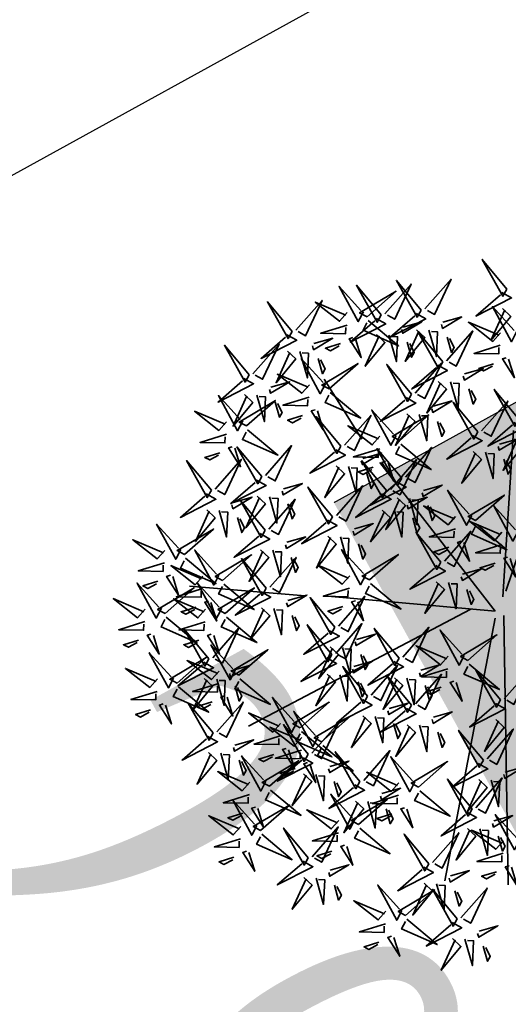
# Model space of a CAD drawing. Extents: x 883 to 364438, y -13 to 4201180.
# Tile 357 of 607: x 364192.393 to 364193.277, y 4200871.079 to 4200872.861. Entities that reach past the tile are written whole.
import ezdxf

# ---------------------------------------------------------------- set-up
doc = ezdxf.new("R2010")
doc.units = 0
doc.header["$LTSCALE"] = 0.5
doc.header["$MEASUREMENT"] = 0
doc.header["$PDMODE"] = 32
doc.header["$PDSIZE"] = 0.3
doc.linetypes.add('G_BUILDING_LINE', pattern=[3, 2, -1])
doc.layers.add('.', color=7, linetype='Continuous', lineweight=15)
doc.layers.add('L-tree', color=102, linetype='Continuous', lineweight=35)
doc.layers.add('00', color=7, linetype='Continuous')
doc.styles.add('TimesNewRomanCyr', font='times.ttf', dxfattribs={"width": 0.5, "height": 1})
doc.linetypes.add('ограждение2', pattern='A,0.25,-0.1,[132,ltypeshp.shx,S=0.1,R=0,X=-0.1,Y=0],-0.1,1', length=1.45)
doc.dimstyles.new('GENPLAN1', dxfattribs={"dimscale": 0.5, "dimtxt": 1, "dimasz": 1.2, "dimexe": 1.3, "dimexo": 1.5, "dimgap": 0.5, "dimtad": 1, "dimdec": 1, "dimzin": 0, "dimdsep": 46, "dimtxsty": 'TimesNewRomanCyr', "dimblk1": 'OBLIQUE', "dimblk2": 'OBLIQUE', "dimsah": 1, "dimcen": 1, "dimadec": 0, "dimazin": 0, "dimtfac": 0.75, "dimtdec": 1, "dimtix": 1, "dimtmove": 0, "dimatfit": 3, "dimfxl": 1, "dimtvp": 1.2, "dimtfill": 1, "dimlwd": 0, "dimlwe": 0, "dimarcsym": 0})

# ---------------------------------------------------------------- blocks, each defined once
blk = doc.blocks.new('_Oblique')
at = {"color": 0, "linetype": 'ByBlock', "lineweight": -2}
blk.add_line((-0.5, -0.5), (0.5, 0.5), dxfattribs=at)
blk = doc.blocks.new('*D490')
at = {"color": 0, "linetype": 'G_BUILDING_LINE', "lineweight": 0, "transparency": 16777216}
for p, q in [((364222.2217, 4200889.8833), (364220.5051, 4200892.9978)), ((364166.1904, 4200862.3195), (364220.8188, 4200892.4286)), ((364167.5932, 4200859.7742), (364165.8766, 4200862.8887))]:
    blk.add_line(p, q, dxfattribs=at)
at = {"layer": 'Defpoints', "color": 0, "linetype": 'Continuous', "lineweight": 30, "transparency": 16777216}
for p in [(364220.8188, 4200892.4286), (364222.5837, 4200889.2264), (364167.9552, 4200859.1173)]:
    blk.add_point(p, dxfattribs=at)
at = {"color": 0, "linetype": 'Continuous', "lineweight": 0, "transparency": 16777216, "xscale": 0.6, "yscale": 0.6, "zscale": 0.6}
for p, rotation in [((364220.8188, 4200892.4286), 28.86185419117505), ((364166.1904, 4200862.3195), 208.8618541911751)]:
    blk.add_blockref('_Oblique', p, dxfattribs=dict(at, rotation=rotation))
at = {"color": 0, "linetype": 'Continuous', "lineweight": 30, "transparency": 16777216, "insert": (364193.1377, 4200878.0397), "char_height": 1, "attachment_point": 5, "rotation": 28.8619, "style": 'TimesNewRomanCyr', "bg_fill": 3, "box_fill_scale": 1.25, "bg_fill_color": 256, "bg_fill_true_color": 13158600, "bg_fill_transparency": 0}
blk.add_mtext('62.4', dxfattribs=at)
blk = doc.blocks.new('*D496')
at = {"color": 0, "linetype": 'G_BUILDING_LINE', "lineweight": 0, "transparency": 16777216}
for p, q in [((364191.2437, 4200871.9531), (364192.5712, 4200869.5447)), ((364190.9959, 4200871.8165), (364190.6745, 4200871.6393)), ((364192.3233, 4200869.408), (364192.0019, 4200869.2309))]:
    blk.add_line(p, q, dxfattribs=at)
at = {"layer": 'Defpoints', "color": 0, "linetype": 'Continuous', "lineweight": 30, "transparency": 16777216}
for p in [(364191.6527, 4200872.1785), (364192.9801, 4200869.7701), (364192.5712, 4200869.5447)]:
    blk.add_point(p, dxfattribs=at)
at = {"color": 0, "linetype": 'Continuous', "lineweight": 0, "transparency": 16777216, "xscale": 0.6, "yscale": 0.6, "zscale": 0.6}
for p, rotation in [((364191.2437, 4200871.9531), 118.8618541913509), ((364192.5712, 4200869.5447), 298.8618541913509)]:
    blk.add_blockref('_Oblique', p, dxfattribs=dict(at, rotation=rotation))
at = {"color": 0, "linetype": 'Continuous', "lineweight": 30, "transparency": 16777216, "insert": (364192.5731, 4200871.1158), "char_height": 1, "attachment_point": 5, "rotation": 298.8619, "style": 'TimesNewRomanCyr', "bg_fill": 3, "box_fill_scale": 1.25, "bg_fill_color": 256, "bg_fill_true_color": 13158600, "bg_fill_transparency": 0}
blk.add_mtext('2.8', dxfattribs=at)
blk = doc.blocks.new('*D637')
at = {"color": 0, "linetype": 'G_BUILDING_LINE', "lineweight": 0, "transparency": 16777216}
for p, q in [((364215.9511, 4200880.7798), (364215.9994, 4200880.6922)), ((364172.7903, 4200856.1456), (364216.313, 4200880.1228)), ((364172.4284, 4200856.8026), (364172.4766, 4200856.715))]:
    blk.add_line(p, q, dxfattribs=at)
at = {"layer": 'Defpoints', "color": 0, "linetype": 'Continuous', "lineweight": 30, "transparency": 16777216}
for p in [(364216.313, 4200880.1228), (364216.313, 4200880.1228), (364172.7903, 4200856.1456)]:
    blk.add_point(p, dxfattribs=at)
at = {"color": 0, "linetype": 'Continuous', "lineweight": 0, "transparency": 16777216, "xscale": 0.6, "yscale": 0.6, "zscale": 0.6}
for p, rotation in [((364216.313, 4200880.1228), 28.85090075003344), ((364172.7903, 4200856.1456), 208.8509007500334)]:
    blk.add_blockref('_Oblique', p, dxfattribs=dict(at, rotation=rotation))
at = {"color": 0, "linetype": 'Continuous', "lineweight": 30, "transparency": 16777216, "insert": (364194.1849, 4200868.8), "char_height": 1, "attachment_point": 5, "rotation": 28.8509, "style": 'TimesNewRomanCyr', "bg_fill": 3, "box_fill_scale": 1.25, "bg_fill_color": 256, "bg_fill_true_color": 13158600, "bg_fill_transparency": 0}
blk.add_mtext('49.7', dxfattribs=at)
blk = doc.blocks.new('shrub3')
at = {"color": 32}
for p, q in [((-68.47, 143.52), (-106.19, 232.32)), ((68.94, 162.35), (98.58, 213.48)), ((-5.99, -2.5), (58.67, 140.12)), ((-14.08, 16.34), (-186.51, 134.74)), ((-5.99, -2.5), (-59.88, 126.66)), ((7.48, -2.5), (134.11, 54.01)), ((12.87, -2.5), (147.58, 19.03)), ((-11.38, -5.19), (-224.23, -69.78)), ((-5.99, -10.57), (-202.68, -118.21))]:
    blk.add_line(p, q, dxfattribs=at)
at = {"color": 94}
for points in [[(29.32, 268.76), (20.08, 271.07), (24.7, 296.43), (27.01, 268.76)], [(-89.4, 264.53), (-98.64, 266.83), (-94.02, 292.2), (-91.71, 264.53)], [(-140.28, 256.06), (-149.52, 258.36), (-144.9, 283.73), (-142.59, 256.06)], [(-82.48, 253), (-91.71, 253), (-73.24, 280.67), (-82.48, 255.31)], [(36.24, 257.23), (27.01, 257.23), (45.48, 284.9), (36.24, 259.54)], [(68.03, 272.82), (67.8, 263.59), (40.6, 282.74), (65.73, 272.87)], [(-133.36, 244.53), (-142.59, 244.53), (-124.12, 272.2), (-133.36, 246.84)], [(-31.61, 255.88), (-31.84, 246.65), (-59.04, 265.8), (-33.91, 255.94)], [(56.33, 266.18), (53.8, 257.01), (28.56, 262.26), (56.27, 263.87)], [(74.83, 268.03), (106.93, 260.3), (74.6, 258.8), (74.77, 265.72)], [(116.79, 258), (116.56, 248.76), (89.36, 267.92), (114.49, 258.05)], [(13.16, 252.62), (1.62, 241.09), (10.85, 257.23), (13.16, 254.93)], [(-105.56, 248.39), (-117.11, 236.86), (-107.87, 253), (-105.56, 250.69)], [(-93.64, 226.42), (-102.88, 228.72), (-98.26, 254.08), (-95.95, 226.42)], [(-87.09, 246.08), (-94.02, 213.8), (-96.33, 246.08), (-89.4, 246.08)], [(-43.31, 249.24), (-45.84, 240.07), (-71.08, 245.32), (-43.37, 246.93)], [(-24.81, 251.09), (7.29, 243.36), (-25.04, 241.86), (-24.87, 248.78)], [(31.63, 250.32), (24.7, 218.04), (22.39, 250.32), (29.32, 250.32)], [(72.06, 249.62), (83.3, 237.79), (67.4, 247.43), (69.76, 249.68)], [(105.09, 251.36), (102.56, 242.19), (77.32, 247.44), (105.04, 249.05)], [(88.68, 222.18), (79.44, 224.49), (84.06, 249.85), (86.37, 222.18)], [(123.59, 253.21), (155.69, 245.48), (123.36, 243.97), (123.53, 250.9)], [(156.52, 222.18), (147.29, 224.49), (151.9, 249.85), (154.21, 222.18)], [(-156.44, 239.92), (-167.99, 228.39), (-158.75, 244.53), (-156.44, 242.22)], [(-116.96, 211.59), (-126.2, 213.9), (-121.58, 239.26), (-119.27, 211.59)], [(-86.72, 214.89), (-95.95, 214.89), (-77.48, 242.56), (-86.72, 217.19)], [(95.61, 210.65), (86.37, 210.65), (104.84, 238.32), (95.61, 212.96)], [(163.45, 210.65), (154.21, 210.65), (172.68, 238.32), (163.45, 212.96)], [(-180, 208.53), (-189.23, 208.53), (-170.76, 236.2), (-180, 210.84)], [(-137.97, 237.61), (-144.9, 205.33), (-147.21, 237.61), (-140.28, 237.61)], [(-27.58, 232.68), (-16.34, 220.86), (-32.24, 230.49), (-29.88, 232.74)], [(-1.93, 224.12), (-2.16, 214.89), (-29.36, 234.04), (-4.23, 224.17)], [(120.82, 234.8), (132.06, 222.97), (116.16, 232.61), (118.52, 234.86)], [(-110.04, 200.06), (-119.27, 200.06), (-100.8, 227.73), (-110.04, 202.37)], [(-109.8, 210.27), (-121.35, 198.75), (-112.11, 214.89), (-109.8, 212.58)], [(-13.63, 217.48), (-16.16, 208.31), (-41.4, 213.56), (-13.69, 215.17)], [(4.87, 219.33), (36.97, 211.6), (4.64, 210.1), (4.81, 217.02)], [(-157.24, 177.72), (-166.48, 180.02), (-161.86, 205.38), (-159.55, 177.72)], [(-91.33, 207.97), (-98.26, 175.69), (-100.57, 207.97), (-93.64, 207.97)], [(-40.09, 200.83), (-40.32, 191.59), (-67.52, 210.75), (-42.39, 200.88)], [(72.52, 206.04), (60.98, 194.51), (70.21, 210.65), (72.52, 208.35)], [(140.36, 206.04), (128.82, 194.51), (138.05, 210.65), (140.36, 208.35)], [(163.43, 198.71), (163.2, 189.48), (136, 208.63), (161.13, 198.77)], [(-156.69, 192.36), (-156.92, 183.12), (-184.12, 202.28), (-159, 192.41)], [(-133.12, 195.45), (-144.67, 183.92), (-135.43, 200.06), (-133.12, 197.76)], [(2.1, 200.92), (13.34, 189.09), (-2.56, 198.73), (-0.2, 200.98)], [(90.99, 203.73), (84.06, 171.45), (81.75, 203.73), (88.68, 203.73)], [(158.83, 203.73), (151.9, 171.45), (149.59, 203.73), (156.52, 203.73)], [(-150.32, 166.19), (-159.55, 166.19), (-141.08, 193.86), (-150.32, 168.49)], [(-114.65, 193.15), (-121.58, 160.87), (-123.89, 193.15), (-116.96, 193.15)], [(-51.79, 194.19), (-54.32, 185.02), (-79.56, 190.27), (-51.85, 191.88)], [(-33.29, 196.04), (-1.19, 188.31), (-33.52, 186.81), (-33.35, 193.73)], [(151.73, 192.07), (149.2, 182.9), (123.96, 188.15), (151.68, 189.77)], [(170.23, 193.92), (202.33, 186.19), (170, 184.69), (170.17, 191.61)], [(-149.89, 187.57), (-117.79, 179.84), (-150.12, 178.34), (-149.95, 185.26)], [(-82.49, 177.53), (-82.72, 168.3), (-109.92, 187.46), (-84.79, 177.59)], [(51.07, 177.53), (50.84, 168.3), (23.64, 187.46), (48.77, 177.59)], [(182.51, 171.18), (182.28, 161.95), (155.08, 181.11), (180.21, 171.24)], [(-75.69, 172.75), (-43.59, 165.01), (-75.92, 163.51), (-75.75, 170.44)], [(-36.06, 177.63), (-24.82, 165.8), (-40.72, 175.44), (-38.36, 177.69)], [(57.87, 172.75), (89.97, 165.01), (57.64, 163.51), (57.81, 170.44)], [(78.08, 150.19), (68.84, 152.49), (73.46, 177.86), (75.77, 150.19)], [(167.46, 175.51), (178.7, 163.69), (162.8, 173.32), (165.16, 175.57)], [(-152.66, 169.16), (-141.42, 157.33), (-157.33, 166.97), (-154.96, 169.22)], [(-94.19, 170.9), (-96.72, 161.73), (-121.96, 166.98), (-94.25, 168.59)], [(-4.05, 156.36), (-4.28, 147.13), (-31.48, 166.28), (-6.35, 156.42)], [(39.37, 170.9), (36.84, 161.73), (11.6, 166.98), (39.31, 168.59)], [(85.01, 138.66), (75.77, 138.66), (94.24, 166.33), (85.01, 140.97)], [(170.81, 164.55), (168.28, 155.37), (143.04, 160.62), (170.76, 162.24)], [(189.31, 166.39), (221.41, 158.66), (189.08, 157.16), (189.25, 164.09)], [(-78.46, 154.34), (-67.22, 142.51), (-83.13, 152.15), (-80.76, 154.4)], [(-15.75, 149.73), (-18.28, 140.55), (-43.52, 145.8), (-15.81, 147.42)], [(2.75, 151.57), (34.85, 143.84), (2.52, 142.34), (2.69, 149.26)], [(55.1, 154.34), (66.34, 142.51), (50.44, 152.15), (52.8, 154.4)], [(116.79, 145.77), (116.56, 136.54), (89.36, 155.7), (114.49, 145.83)], [(186.54, 147.99), (197.78, 136.16), (181.88, 145.8), (184.24, 148.05)], [(-36.4, 118.43), (-45.64, 120.73), (-41.02, 146.1), (-38.71, 118.43)], [(123.59, 140.98), (155.69, 133.25), (123.36, 131.75), (123.53, 138.68)], [(152.83, 135.19), (152.6, 125.95), (125.4, 145.11), (150.53, 135.24)], [(-29.48, 106.9), (-38.71, 106.9), (-20.24, 134.57), (-29.48, 109.2)], [(-0.02, 133.17), (11.22, 121.34), (-4.68, 130.97), (-2.32, 133.22)], [(36.23, 126.72), (36, 117.49), (8.8, 136.64), (33.93, 126.77)], [(61.92, 134.05), (50.38, 122.52), (59.61, 138.66), (61.92, 136.35)], [(80.39, 131.74), (73.46, 99.46), (71.15, 131.74), (78.08, 131.74)], [(105.09, 139.14), (102.56, 129.96), (77.32, 135.21), (105.04, 136.83)], [(51.07, 120.36), (50.84, 111.13), (23.64, 130.29), (48.77, 120.42)], [(141.13, 128.55), (138.6, 119.38), (113.36, 124.63), (141.08, 126.24)], [(159.63, 130.4), (191.73, 122.67), (159.4, 121.17), (159.57, 128.09)], [(201.04, 101.49), (191.81, 103.79), (196.42, 129.16), (198.73, 101.49)], [(231.27, 116.13), (231.04, 106.9), (203.84, 126.05), (228.97, 116.19)], [(-84.61, 111.9), (-84.84, 102.66), (-112.04, 121.82), (-86.91, 111.95)], [(24.53, 120.08), (22, 110.91), (-3.24, 116.16), (24.47, 117.77)], [(43.03, 121.93), (75.13, 114.2), (42.8, 112.7), (42.97, 119.62)], [(57.87, 115.58), (89.97, 107.84), (57.64, 106.34), (57.81, 113.27)], [(120.82, 122.58), (132.06, 110.75), (116.16, 120.39), (118.52, 122.64)], [(207.97, 89.96), (198.73, 89.96), (217.2, 117.63), (207.97, 92.27)], [(-105.81, 103.43), (-106.04, 94.19), (-133.24, 113.35), (-108.11, 103.48)], [(-77.81, 107.11), (-45.71, 99.37), (-78.04, 97.87), (-77.87, 104.8)], [(-52.56, 102.29), (-64.1, 90.76), (-54.87, 106.9), (-52.56, 104.59)], [(39.37, 113.73), (36.84, 104.56), (11.6, 109.81), (39.31, 111.42)], [(156.86, 111.99), (168.1, 100.16), (152.2, 109.8), (154.56, 112.05)], [(219.57, 109.49), (217.04, 100.32), (191.8, 105.57), (219.52, 107.19)], [(-96.31, 105.26), (-98.84, 96.09), (-124.08, 101.34), (-96.37, 102.95)], [(-99.01, 98.64), (-66.91, 90.91), (-99.24, 89.41), (-99.07, 96.33)], [(-34.09, 99.98), (-41.02, 67.7), (-43.33, 99.98), (-36.4, 99.98)], [(40.26, 103.52), (51.5, 91.69), (35.6, 101.33), (37.96, 103.58)], [(-117.51, 96.79), (-120.04, 87.62), (-145.28, 92.87), (-117.57, 94.48)], [(48.4, 63.38), (39.16, 65.68), (43.78, 91.04), (46.09, 63.38)], [(55.1, 97.17), (66.34, 85.34), (50.44, 94.98), (52.8, 97.23)], [(114.67, 82.25), (114.44, 73.02), (87.24, 92.18), (112.37, 82.31)], [(-80.58, 88.7), (-69.34, 76.87), (-85.25, 86.51), (-82.88, 88.76)], [(184.88, 85.35), (173.34, 73.82), (182.57, 89.96), (184.88, 87.65)], [(-101.78, 80.23), (-90.54, 68.4), (-106.45, 78.04), (-104.08, 80.29)], [(55.33, 51.85), (46.09, 51.85), (64.56, 79.52), (55.33, 54.15)], [(102.97, 75.62), (100.44, 66.44), (75.2, 71.69), (102.92, 73.31)], [(121.47, 77.46), (153.57, 69.73), (121.24, 68.23), (121.41, 75.15)], [(-122.77, 61.08), (-123, 51.85), (-150.2, 71), (-125.08, 61.14)], [(4.43, 58.96), (4.2, 49.73), (-23, 68.88), (2.13, 59.02)], [(140.11, 56.84), (139.88, 47.61), (112.68, 66.77), (137.81, 56.9)], [(-82.49, 52.61), (-82.72, 43.38), (-109.92, 62.53), (-84.79, 52.67)], [(118.7, 59.06), (129.94, 47.23), (114.04, 56.86), (116.4, 59.12)], [(-134.47, 54.44), (-137, 45.27), (-162.24, 50.52), (-134.53, 52.13)], [(-115.97, 56.29), (-83.87, 48.56), (-116.2, 47.06), (-116.03, 53.98)], [(-7.27, 52.33), (-9.8, 43.15), (-35.04, 48.4), (-7.33, 50.02)], [(11.23, 54.17), (43.33, 46.44), (11, 44.94), (11.17, 51.86)], [(32.24, 47.24), (20.7, 35.71), (29.93, 51.85), (32.24, 49.54)], [(54.76, 23.15), (45.52, 25.45), (50.14, 50.81), (52.45, 23.15)], [(128.41, 50.21), (125.88, 41.03), (100.64, 46.28), (128.36, 47.9)], [(-94.19, 45.97), (-96.72, 36.8), (-121.96, 42.05), (-94.25, 43.67)], [(-75.69, 47.82), (-43.59, 40.09), (-75.92, 38.59), (-75.75, 45.51)], [(-57.6, 14.68), (-66.84, 16.98), (-62.22, 42.34), (-59.91, 14.68)], [(50.71, 44.93), (43.78, 12.65), (41.47, 44.93), (48.4, 44.93)], [(-112.17, 25.08), (-112.4, 15.85), (-139.6, 35.01), (-114.47, 25.14)], [(-118.74, 37.88), (-107.5, 26.06), (-123.41, 35.69), (-121.04, 37.94)], [(8.46, 35.77), (19.7, 23.94), (3.8, 33.57), (6.16, 35.82)], [(61.69, 11.62), (52.45, 11.62), (70.92, 39.29), (61.69, 13.92)], [(-78.46, 29.41), (-67.22, 17.59), (-83.13, 27.22), (-80.76, 29.47)], [(-50.68, 3.15), (-59.91, 3.15), (-41.44, 30.82), (-50.68, 5.45)], [(-123.87, 18.45), (-126.4, 9.27), (-151.64, 14.52), (-123.93, 16.14)], [(-105.37, 20.29), (-73.27, 12.56), (-105.6, 11.06), (-105.43, 17.99)], [(38.6, 7), (27.06, -4.52), (36.29, 11.62), (38.6, 9.31)], [(-108.14, 1.89), (-96.9, -9.94), (-112.81, -0.3), (-110.44, 1.95)], [(-73.76, -1.46), (-85.3, -12.99), (-76.07, 3.15), (-73.76, 0.84)], [(-55.29, -3.77), (-62.22, -36.05), (-64.53, -3.77), (-57.6, -3.77)], [(-74.01, -38.44), (-74.24, -47.67), (-101.44, -28.52), (-76.31, -38.38)], [(-85.71, -45.07), (-88.24, -54.25), (-113.48, -49), (-85.77, -47.38)], [(-67.21, -43.23), (-35.11, -50.96), (-67.44, -52.46), (-67.27, -45.54)], [(-118.09, -53.82), (-85.99, -61.55), (-118.32, -63.05), (-118.15, -56.12)]]:
    blk.add_lwpolyline(points, dxfattribs=at)
at = {"color": 20}
for points in [[(72.58, 270.39), (84.86, 300.11), (65.67, 270.57), (72.58, 270.39)], [(-27.06, 253.45), (-14.78, 283.17), (-33.97, 253.63), (-27.06, 253.45)], [(20.08, 264.15), (3.92, 280.29), (13.16, 261.85), (17.78, 264.15)], [(121.34, 255.57), (133.62, 285.29), (114.43, 255.75), (121.34, 255.57)], [(-98.64, 259.92), (-114.8, 276.06), (-105.56, 257.61), (-100.94, 259.92)], [(3.92, 261.85), (-5.31, 271.07), (-5.31, 266.46), (1.62, 261.85)], [(-149.52, 251.45), (-165.68, 267.59), (-156.44, 249.14), (-151.83, 251.45)], [(-114.8, 257.61), (-124.03, 266.83), (-124.03, 262.22), (-117.11, 257.61)], [(-165.68, 249.14), (-174.91, 258.36), (-174.91, 253.75), (-167.99, 249.14)], [(-84.78, 248.39), (-54.77, 236.86), (-84.78, 255.31), (-84.78, 248.39)], [(33.94, 252.62), (63.95, 241.09), (33.94, 259.54), (33.94, 252.62)], [(60.71, 256.84), (44.17, 241.08), (62.84, 249.85), (60.65, 254.53)], [(-135.66, 239.92), (-105.65, 228.39), (-135.66, 246.84), (-135.66, 239.92)], [(2.62, 221.69), (14.9, 251.41), (-4.29, 221.87), (2.62, 221.69)], [(-102.88, 221.8), (-119.04, 237.94), (-109.8, 219.5), (-105.18, 221.8)], [(-38.93, 239.9), (-55.47, 224.14), (-36.8, 232.91), (-38.99, 237.59)], [(62.61, 240.62), (53.16, 231.62), (57.77, 231.51), (62.55, 238.31)], [(109.47, 242.01), (92.93, 226.26), (111.6, 235.03), (109.41, 239.71)], [(79.44, 217.57), (63.28, 233.71), (72.52, 215.26), (77.14, 217.57)], [(147.29, 217.57), (131.13, 233.71), (140.36, 215.26), (144.98, 217.57)], [(-126.2, 206.98), (-142.36, 223.12), (-133.12, 204.68), (-128.5, 206.98)], [(-119.04, 219.5), (-128.27, 228.72), (-128.27, 224.11), (-121.35, 219.5)], [(-37.03, 223.68), (-46.48, 214.68), (-41.87, 214.57), (-37.09, 221.37)], [(-35.54, 198.4), (-23.26, 228.12), (-42.45, 198.58), (-35.54, 198.4)], [(63.28, 215.26), (54.05, 224.49), (54.05, 219.87), (60.98, 215.26)], [(111.37, 225.8), (101.92, 216.8), (106.53, 216.68), (111.31, 223.49)], [(131.13, 215.26), (121.89, 224.49), (121.89, 219.87), (128.82, 215.26)], [(167.98, 196.29), (180.26, 226), (161.07, 196.46), (167.98, 196.29)], [(-152.14, 189.93), (-139.86, 219.65), (-159.05, 190.11), (-152.14, 189.93)], [(-142.36, 204.68), (-151.59, 213.9), (-151.59, 209.29), (-144.67, 204.68)], [(-89.02, 210.27), (-59.01, 198.75), (-89.02, 217.19), (-89.02, 210.27)], [(-182.31, 203.92), (-152.29, 192.39), (-182.31, 210.84), (-182.31, 203.92)], [(-9.25, 208.13), (-25.79, 192.38), (-7.12, 201.15), (-9.31, 205.83)], [(93.3, 206.04), (123.31, 194.51), (93.3, 212.96), (93.3, 206.04)], [(161.14, 206.04), (191.15, 194.51), (161.14, 212.96), (161.14, 206.04)], [(-112.34, 195.45), (-82.33, 183.92), (-112.34, 202.37), (-112.34, 195.45)], [(-77.94, 175.11), (-65.66, 204.83), (-84.85, 175.28), (-77.94, 175.11)], [(55.62, 175.11), (67.9, 204.83), (48.71, 175.28), (55.62, 175.11)], [(187.06, 168.76), (199.34, 198.47), (180.15, 168.93), (187.06, 168.76)], [(-7.35, 191.92), (-16.8, 182.92), (-12.19, 182.81), (-7.41, 189.61)], [(-47.41, 184.84), (-63.95, 169.09), (-45.28, 177.86), (-47.47, 182.54)], [(0.5, 153.94), (12.78, 183.65), (-6.41, 154.11), (0.5, 153.94)], [(156.11, 182.73), (139.57, 166.97), (158.24, 175.74), (156.05, 180.42)], [(121.34, 143.35), (133.62, 173.06), (114.43, 143.52), (121.34, 143.35)], [(-152.62, 161.57), (-122.61, 150.05), (-152.62, 168.49), (-152.62, 161.57)], [(-45.51, 168.63), (-54.96, 159.63), (-50.35, 159.51), (-45.57, 166.32)], [(158.01, 166.51), (148.56, 157.51), (153.17, 157.4), (157.96, 164.21)], [(-89.81, 161.55), (-106.35, 145.8), (-87.68, 154.57), (-89.87, 159.24)], [(43.75, 161.55), (27.21, 145.8), (45.88, 154.57), (43.69, 159.24)], [(68.84, 145.58), (52.68, 161.72), (61.92, 143.27), (66.54, 145.58)], [(157.38, 132.76), (169.66, 162.48), (150.47, 132.94), (157.38, 132.76)], [(-221.39, 153.96), (-223.93, 144.79), (-249.17, 150.04), (-221.45, 151.65)], [(40.78, 124.29), (53.06, 154.01), (33.87, 124.47), (40.78, 124.29)], [(52.68, 143.27), (43.45, 152.49), (43.45, 147.88), (50.38, 143.27)], [(55.62, 117.94), (67.9, 147.66), (48.71, 118.11), (55.62, 117.94)], [(175.19, 155.2), (158.65, 139.45), (177.32, 148.22), (175.13, 152.89)], [(-87.91, 145.34), (-97.36, 136.34), (-92.75, 136.22), (-87.97, 143.03)], [(-11.37, 140.38), (-27.91, 124.63), (-9.24, 133.4), (-11.43, 138.07)], [(45.65, 145.34), (36.2, 136.34), (40.81, 136.22), (45.59, 143.03)], [(82.7, 134.05), (112.71, 122.52), (82.7, 140.97), (82.7, 134.05)], [(235.82, 113.71), (248.1, 143.42), (228.91, 113.88), (235.82, 113.71)], [(-80.06, 109.47), (-67.78, 139.19), (-86.97, 109.65), (-80.06, 109.47)], [(177.09, 138.99), (167.64, 129.99), (172.25, 129.87), (177.04, 136.68)], [(-101.26, 101), (-88.98, 130.72), (-108.17, 101.18), (-101.26, 101)], [(-45.64, 113.82), (-61.8, 129.96), (-52.56, 111.51), (-47.94, 113.82)], [(-9.47, 124.17), (-18.92, 115.16), (-14.31, 115.05), (-9.53, 121.86)], [(109.47, 129.79), (92.93, 114.04), (111.6, 122.81), (109.41, 127.48)], [(-256.32, 89.96), (-265.55, 89.96), (-247.08, 117.63), (-256.32, 92.27)], [(-61.8, 111.51), (-71.03, 120.73), (-71.03, 116.12), (-64.1, 111.51)], [(145.51, 119.2), (128.97, 103.45), (147.64, 112.22), (145.45, 116.9)], [(-31.78, 102.29), (-1.77, 90.76), (-31.78, 109.2), (-31.78, 102.29)], [(28.91, 110.73), (12.37, 94.98), (31.04, 103.75), (28.85, 108.43)], [(111.37, 113.58), (101.92, 104.58), (106.53, 104.46), (111.31, 111.27)], [(119.22, 79.83), (131.5, 109.54), (112.31, 80), (119.22, 79.83)], [(191.81, 96.88), (175.65, 113.02), (184.88, 94.57), (189.5, 96.88)], [(-167.46, 95.94), (-137.45, 84.41), (-167.46, 102.85), (-167.46, 95.94)], [(43.75, 104.38), (27.21, 88.63), (45.88, 97.4), (43.69, 102.07)], [(147.41, 102.99), (137.96, 93.99), (142.57, 93.88), (147.36, 100.68)], [(175.65, 94.57), (166.41, 103.79), (166.41, 99.18), (173.34, 94.57)], [(-224.89, 93.63), (-231.82, 61.35), (-234.13, 93.63), (-227.2, 93.63)], [(-91.93, 95.91), (-108.47, 80.16), (-89.8, 88.93), (-91.99, 93.61)], [(30.81, 94.52), (21.36, 85.52), (25.97, 85.41), (30.75, 92.21)], [(-113.13, 87.44), (-129.67, 71.69), (-111, 80.46), (-113.19, 85.14)], [(-118.22, 58.65), (-105.94, 88.37), (-125.13, 58.83), (-118.22, 58.65)], [(8.98, 56.54), (21.26, 86.25), (2.07, 56.71), (8.98, 56.54)], [(45.65, 88.17), (36.2, 79.17), (40.81, 79.05), (45.59, 85.86)], [(144.66, 54.42), (156.94, 84.13), (137.75, 54.59), (144.66, 54.42)], [(-169.58, 74.76), (-139.57, 63.23), (-169.58, 81.68), (-169.58, 74.76)], [(-90.03, 79.7), (-99.48, 70.7), (-94.87, 70.58), (-90.09, 77.39)], [(-77.94, 50.18), (-65.66, 79.9), (-84.85, 50.36), (-77.94, 50.18)], [(39.16, 58.76), (23, 74.9), (32.24, 56.46), (36.86, 58.76)], [(-111.23, 71.23), (-120.68, 62.23), (-116.07, 62.11), (-111.29, 68.92)], [(23, 56.46), (13.77, 65.68), (13.77, 61.07), (20.7, 56.46)], [(107.35, 66.27), (90.81, 50.52), (109.48, 59.29), (107.29, 63.96)], [(-107.62, 22.66), (-95.34, 52.37), (-114.53, 22.83), (-107.62, 22.66)], [(53.02, 47.24), (83.03, 35.71), (53.02, 54.15), (53.02, 47.24)], [(109.25, 50.06), (99.8, 41.06), (104.41, 40.94), (109.19, 47.75)], [(-130.09, 45.1), (-146.63, 29.34), (-127.96, 38.11), (-130.15, 42.79)], [(-2.89, 42.98), (-19.43, 27.23), (-0.76, 36), (-2.95, 40.67)], [(-89.81, 36.63), (-106.35, 20.87), (-87.68, 29.64), (-89.87, 34.32)], [(45.52, 18.53), (29.36, 34.67), (38.6, 16.23), (43.22, 18.53)], [(-128.19, 28.88), (-137.64, 19.88), (-133.03, 19.77), (-128.25, 26.57)], [(-66.84, 10.06), (-83, 26.2), (-73.76, 7.76), (-69.14, 10.06)], [(-0.99, 26.77), (-10.44, 17.76), (-5.83, 17.65), (-1.05, 24.46)], [(29.36, 16.23), (20.13, 25.45), (20.13, 20.84), (27.06, 16.23)], [(-163.04, -9.56), (-172.27, -9.56), (-153.8, 18.11), (-163.04, -7.25)], [(-87.91, 20.41), (-97.36, 11.41), (-92.75, 11.3), (-87.97, 18.11)], [(-83, 7.76), (-92.23, 16.98), (-92.23, 12.37), (-85.3, 7.76)], [(-119.49, 9.1), (-136.03, -6.65), (-117.36, 2.12), (-119.55, 6.79)], [(-52.98, -1.46), (-22.97, -12.99), (-52.98, 5.45), (-52.98, -1.46)], [(-117.59, -7.11), (-127.04, -16.11), (-122.43, -16.23), (-117.65, -9.42)], [(-69.46, -40.86), (-57.18, -11.15), (-76.37, -40.69), (-69.46, -40.86)], [(-217.86, -51.45), (-205.58, -21.74), (-224.77, -51.28), (-217.86, -51.45)], [(-176.87, -66.25), (-179.4, -75.42), (-204.64, -70.17), (-176.93, -68.56)], [(-252.09, -91.37), (-252.32, -100.61), (-279.52, -81.45), (-254.4, -91.32)]]:
    blk.add_lwpolyline(points, dxfattribs=at)
at = {"color": 98}
for points in [[(-186.92, 220.06), (-196.16, 222.37), (-191.54, 247.73), (-189.23, 220.06)], [(-196.16, 215.45), (-212.32, 231.59), (-203.08, 213.15), (-198.47, 215.45)], [(-212.32, 213.15), (-221.55, 222.37), (-221.55, 217.76), (-214.63, 213.15)], [(-203.08, 203.92), (-214.63, 192.39), (-205.39, 208.53), (-203.08, 206.23)], [(-184.61, 201.62), (-191.54, 169.34), (-193.85, 201.62), (-186.92, 201.62)], [(-166.48, 173.1), (-182.64, 189.24), (-173.4, 170.8), (-168.79, 173.1)], [(-205.14, 158.17), (-192.86, 187.89), (-212.05, 158.35), (-205.14, 158.17)], [(-168.39, 185.72), (-170.92, 176.55), (-196.16, 181.8), (-168.45, 183.41)], [(-182.64, 170.8), (-191.87, 180.02), (-191.87, 175.41), (-184.95, 170.8)], [(-164.01, 176.37), (-180.55, 160.62), (-161.88, 169.39), (-164.07, 174.07)], [(-209.69, 160.6), (-209.92, 151.36), (-237.12, 170.52), (-212, 160.65)], [(-173.4, 161.57), (-184.95, 150.05), (-175.71, 166.19), (-173.4, 163.88)], [(-202.89, 155.81), (-170.79, 148.07), (-203.12, 146.57), (-202.95, 153.5)], [(-162.11, 160.16), (-171.56, 151.16), (-166.95, 151.04), (-162.17, 157.85)], [(-154.93, 159.27), (-161.86, 126.99), (-164.17, 159.27), (-157.24, 159.27)], [(-227.2, 112.08), (-236.44, 114.38), (-231.82, 139.75), (-229.51, 112.08)], [(-217.01, 144.61), (-233.55, 128.86), (-214.88, 137.63), (-217.07, 142.31)], [(-172.08, 112.08), (-181.32, 114.38), (-176.7, 139.75), (-174.39, 112.08)], [(-205.66, 137.4), (-194.42, 125.57), (-210.33, 135.21), (-207.96, 137.46)], [(-263.24, 101.49), (-272.48, 103.79), (-267.86, 129.16), (-265.55, 101.49)], [(-236.44, 107.46), (-252.6, 123.6), (-243.36, 105.16), (-238.75, 107.46)], [(-220.28, 100.55), (-229.51, 100.55), (-211.04, 128.22), (-220.28, 102.85)], [(-215.11, 128.4), (-224.56, 119.4), (-219.95, 119.28), (-215.17, 126.09)], [(-181.32, 107.46), (-197.48, 123.6), (-188.24, 105.16), (-183.63, 107.46)], [(-165.16, 100.55), (-174.39, 100.55), (-155.92, 128.22), (-165.16, 102.85)], [(-174.2, 90.9), (-183.44, 93.21), (-178.82, 118.57), (-176.51, 90.9)], [(-272.48, 96.88), (-288.64, 113.02), (-279.4, 94.57), (-274.79, 96.88)], [(-252.6, 105.16), (-261.83, 114.38), (-261.83, 109.77), (-254.91, 105.16)], [(-197.48, 105.16), (-206.71, 114.38), (-206.71, 109.77), (-199.79, 105.16)], [(-183.94, 79.83), (-171.66, 109.54), (-190.85, 80), (-183.94, 79.83)], [(-167.28, 79.37), (-176.51, 79.37), (-158.04, 107.04), (-167.28, 81.68)], [(-288.64, 94.57), (-297.87, 103.79), (-297.87, 99.18), (-290.95, 94.57)], [(-243.36, 95.94), (-254.91, 84.41), (-245.67, 100.55), (-243.36, 98.24)], [(-222.59, 95.94), (-192.57, 84.41), (-222.59, 102.85), (-222.59, 95.94)], [(-188.24, 95.94), (-199.79, 84.41), (-190.55, 100.55), (-188.24, 98.24)], [(-183.44, 86.29), (-199.6, 102.43), (-190.36, 83.98), (-185.75, 86.29)], [(-258.63, 85.35), (-228.61, 73.82), (-258.63, 92.27), (-258.63, 85.35)], [(-188.49, 82.25), (-188.72, 73.02), (-215.92, 92.18), (-190.8, 82.31)], [(-199.6, 83.98), (-208.83, 93.21), (-208.83, 88.6), (-201.91, 83.98)], [(-169.77, 93.63), (-176.7, 61.35), (-179.01, 93.63), (-172.08, 93.63)], [(-279.4, 85.35), (-290.95, 73.82), (-281.71, 89.96), (-279.4, 87.65)], [(-260.93, 83.04), (-267.86, 50.76), (-270.17, 83.04), (-263.24, 83.04)], [(-200.19, 75.62), (-202.73, 66.44), (-227.97, 71.69), (-200.25, 73.31)], [(-190.36, 74.76), (-201.91, 63.23), (-192.67, 79.37), (-190.36, 77.07)], [(-181.69, 77.46), (-149.59, 69.73), (-181.92, 68.23), (-181.75, 75.15)], [(-260.26, 39.6), (-247.98, 69.31), (-267.17, 39.77), (-260.26, 39.6)], [(-195.81, 66.27), (-212.35, 50.52), (-193.68, 59.29), (-195.87, 63.96)], [(-171.89, 72.46), (-178.82, 40.17), (-181.13, 72.46), (-174.2, 72.46)], [(-220.84, 31.61), (-230.08, 33.92), (-225.46, 59.28), (-223.15, 31.61)], [(-183.94, 31.13), (-171.66, 60.84), (-190.85, 31.3), (-183.94, 31.13)], [(-184.46, 59.06), (-173.22, 47.23), (-189.13, 56.86), (-186.76, 59.12)], [(-264.81, 42.02), (-265.04, 32.79), (-292.24, 51.95), (-267.12, 42.08)], [(-193.91, 50.06), (-203.36, 41.06), (-198.75, 40.94), (-193.97, 47.75)], [(-230.08, 27), (-246.24, 43.14), (-237, 24.7), (-232.39, 27)], [(-213.92, 20.09), (-223.15, 20.09), (-204.68, 47.76), (-213.92, 22.39)], [(-188.49, 33.55), (-188.72, 24.32), (-215.92, 43.48), (-190.8, 33.61)], [(-276.51, 35.39), (-279.05, 26.21), (-304.29, 31.46), (-276.57, 33.08)], [(-258.01, 37.23), (-225.91, 29.5), (-258.24, 28), (-258.07, 34.92)], [(-246.24, 24.7), (-255.47, 33.92), (-255.47, 29.31), (-248.55, 24.7)], [(-272.13, 26.04), (-288.67, 10.29), (-270, 19.06), (-272.19, 23.73)], [(-200.19, 26.92), (-202.73, 17.74), (-227.97, 22.99), (-200.25, 24.61)], [(-181.69, 28.76), (-149.59, 21.03), (-181.92, 19.53), (-181.75, 26.45)], [(-169.96, 1.97), (-179.2, 4.28), (-174.58, 29.64), (-172.27, 1.97)], [(-260.78, 18.83), (-249.54, 7), (-265.45, 16.63), (-263.08, 18.88)], [(-237, 15.47), (-248.55, 3.95), (-239.31, 20.09), (-237, 17.78)], [(-216.23, 15.47), (-186.21, 3.95), (-216.23, 22.39), (-216.23, 15.47)], [(-195.81, 17.57), (-212.35, 1.82), (-193.68, 10.59), (-195.87, 15.26)], [(-270.23, 9.83), (-279.68, 0.83), (-275.07, 0.71), (-270.29, 7.52)], [(-218.53, 13.17), (-225.46, -19.11), (-227.77, 13.17), (-220.84, 13.17)], [(-179.2, -2.64), (-195.36, 13.5), (-186.12, -4.95), (-181.51, -2.64)], [(-184.46, 10.36), (-173.22, -1.47), (-189.13, 8.16), (-186.76, 10.41)], [(-195.36, -4.95), (-204.59, 4.28), (-204.59, -0.33), (-197.67, -4.95)], [(-193.91, 1.36), (-203.36, -7.64), (-198.75, -7.76), (-193.97, -0.95)], [(-165.34, -14.17), (-135.33, -25.7), (-165.34, -7.25), (-165.34, -14.17)], [(-269.6, -38.26), (-278.84, -35.95), (-274.22, -10.59), (-271.91, -38.26)], [(-186.12, -14.17), (-197.67, -25.7), (-188.43, -9.56), (-186.12, -11.86)], [(-262.68, -49.79), (-271.91, -49.79), (-253.44, -22.12), (-262.68, -47.48)], [(-167.65, -16.47), (-174.58, -48.76), (-176.89, -16.47), (-169.96, -16.47)], [(-120.34, -51.45), (-108.06, -21.74), (-127.25, -51.28), (-120.34, -51.45)], [(-278.84, -42.87), (-295, -26.73), (-285.76, -45.18), (-281.15, -42.87)], [(-160.62, -62.04), (-148.34, -32.32), (-167.53, -61.86), (-160.62, -62.04)], [(-295, -45.18), (-304.23, -35.95), (-304.23, -40.56), (-297.31, -45.18)], [(-222.41, -49.03), (-222.64, -58.26), (-249.84, -39.1), (-224.72, -48.97)], [(-124.89, -49.03), (-125.12, -58.26), (-152.32, -39.1), (-127.2, -48.97)], [(-264.99, -54.4), (-234.97, -65.93), (-264.99, -47.48), (-264.99, -54.4)], [(-285.76, -54.4), (-297.31, -65.93), (-288.07, -49.79), (-285.76, -52.09)], [(-267.29, -56.71), (-274.22, -88.99), (-276.53, -56.71), (-269.6, -56.71)], [(-234.11, -55.66), (-236.65, -64.84), (-261.89, -59.59), (-234.17, -57.97)], [(-215.61, -53.82), (-183.51, -61.55), (-215.84, -63.05), (-215.67, -56.12)], [(-165.17, -59.61), (-165.4, -68.85), (-192.6, -49.69), (-167.48, -59.56)], [(-136.59, -55.66), (-139.12, -64.84), (-164.36, -59.59), (-136.65, -57.97)], [(-247.54, -93.8), (-235.26, -64.08), (-254.45, -93.62), (-247.54, -93.8)], [(-229.73, -65.01), (-246.27, -80.76), (-227.6, -71.99), (-229.79, -67.32)], [(-158.37, -64.4), (-126.27, -72.13), (-158.6, -73.63), (-158.43, -66.71)], [(-132.21, -65.01), (-148.75, -80.76), (-130.08, -71.99), (-132.27, -67.32)], [(-218.38, -72.22), (-207.14, -84.05), (-223.05, -74.41), (-220.68, -72.16)], [(-172.08, -97.55), (-181.32, -95.24), (-176.7, -69.88), (-174.39, -97.55)], [(-120.86, -72.22), (-109.62, -84.05), (-125.53, -74.41), (-123.16, -72.16)], [(-227.83, -81.22), (-237.28, -90.22), (-232.67, -90.34), (-227.89, -83.53)], [(-172.49, -75.6), (-189.03, -91.35), (-170.36, -82.58), (-172.55, -77.9)], [(-165.16, -109.08), (-174.39, -109.08), (-155.92, -81.41), (-165.16, -106.77)], [(-181.32, -102.16), (-197.48, -86.02), (-188.24, -104.46), (-183.63, -102.16)], [(-161.14, -82.81), (-149.9, -94.64), (-165.81, -85), (-163.44, -82.75)], [(-263.79, -98.01), (-266.33, -107.18), (-291.57, -101.93), (-263.85, -100.32)], [(-245.29, -96.16), (-213.19, -103.89), (-245.52, -105.4), (-245.35, -98.47)], [(-197.48, -104.46), (-206.71, -95.24), (-206.71, -99.85), (-199.79, -104.46)], [(-170.59, -91.81), (-180.04, -100.81), (-175.43, -100.93), (-170.65, -94.12)], [(-259.41, -107.36), (-275.95, -123.11), (-257.28, -114.34), (-259.47, -109.66)], [(-248.06, -114.57), (-236.82, -126.4), (-252.73, -116.76), (-250.36, -114.51)], [(-188.24, -113.69), (-199.79, -125.22), (-190.55, -109.08), (-188.24, -111.38)], [(-257.51, -123.57), (-266.96, -132.57), (-262.35, -132.69), (-257.57, -125.88)]]:
    blk.add_lwpolyline(points, dxfattribs=at)
blk = doc.blocks.new('*U659')
at = {"layer": 'L-tree', "linetype": 'Continuous', "xscale": 0.002173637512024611, "yscale": 0.002173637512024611, "zscale": 0.002173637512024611, "rotation": 33.3896955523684}
blk.add_blockref('shrub3', (1.0839, 1.0491), dxfattribs=at)
blk = doc.blocks.new('*U660')
at = {"color": 0, "linetype": 'ByBlock', "lineweight": -2, "transparency": 16777216, "rotation": 28.86185419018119}
blk.add_blockref('*U659', (364192.8121, 4200870.3626), dxfattribs=at)

msp = doc.modelspace()

# ---------------------------------------------------------------- hatches: boundary and pattern name
at = {"layer": '.', "ltscale": 0.149071}
h = msp.add_hatch(color=256, dxfattribs=at)
h.dxf.hatch_style = 1
h.set_gradient(color1=(51, 204, 0), color2=(51, 204, 0), tint=1)
edge = h.paths.add_edge_path(flags=17)
edge.add_line((364181.3339, 4200853.0746), (364207.9524, 4200804.7792))
edge.add_arc((364210.5798, 4200806.2273), 3, 208.8619, 298.0817)
edge.add_line((364211.992, 4200803.5805), (364213.022, 4200804.13))
edge.add_line((364213.022, 4200804.13), (364240.8316, 4200818.9529))
edge.add_arc((364239.4205, 4200821.6003), 3, 298.0581, 388.8487)
edge.add_line((364242.0482, 4200823.0478), (364232.1525, 4200841.0118))
edge.add_line((364232.1525, 4200841.0118), (364225.4282, 4200837.2946))
edge.add_line((364225.4282, 4200837.2946), (364231.7058, 4200825.9068))
edge.add_line((364231.7058, 4200825.9068), (364212.1085, 4200815.1317))
edge.add_line((364212.1085, 4200815.1317), (364194.3446, 4200847.3598))
edge.add_line((364194.3446, 4200847.3598), (364213.8307, 4200858.0728))
edge.add_line((364213.8307, 4200858.0728), (364220.1039, 4200846.6911))
edge.add_line((364220.1039, 4200846.6911), (364226.9415, 4200850.4715))
edge.add_line((364226.9415, 4200850.4715), (364215.2176, 4200871.7496))
edge.add_arc((364212.5901, 4200870.3018), 3, 28.854, 118.8619)
edge.add_line((364211.142, 4200872.9292), (364182.5131, 4200857.1501))
edge.add_arc((364183.9612, 4200854.5227), 3, 118.8619, 208.8619)
h.paths.add_polyline_path([(364223.8156, 4200885.5285), (364215.7766, 4200881.1002), (364222.9705, 4200868.0932), (364225.9319, 4200869.7796), (364225.0156, 4200871.444), (364228.022, 4200873.0454), (364231.3016, 4200867.0885), (364228.2962, 4200865.4877), (364227.3798, 4200867.1522), (364224.4053, 4200865.4383), (364239.0616, 4200838.8322), (364247.1109, 4200843.2627)], flags=17)
h.paths.add_polyline_path([(364253.5046, 4200831.5331), (364248.4838, 4200828.8391), (364246.4629, 4200832.5113), (364243.456, 4200830.8548), (364250.8369, 4200817.4561), (364206.9833, 4200794.1075), (364171.7349, 4200858.0605), (364215.2534, 4200882.0462), (364215.2925, 4200881.9752), (364218.6955, 4200883.8498), (364217.7145, 4200885.6293), (364169.042, 4200858.8029), (364206.184, 4200791.4143), (364259.8936, 4200819.9284)])
at = {"layer": '.', "linetype": 'Continuous', "lineweight": 30, "true_color": 0x991b1e}
h = msp.add_hatch(dxfattribs=at)
h.set_pattern_fill('ANSI31', color=244, scale=3, angle=20)
h.set_pattern_definition([(65, (937.88402, 0), (-0.33986542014, 0.158481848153), [])])
edge = h.paths.add_edge_path()
edge.add_line((364171.7349, 4200858.0605), (364215.2534, 4200882.0462))
edge.add_line((364215.2534, 4200882.0462), (364215.2925, 4200881.9752))
edge.add_line((364215.2925, 4200881.9752), (364218.6949, 4200883.851))
edge.add_line((364218.6949, 4200883.851), (364219.178, 4200882.9739))
edge.add_line((364219.178, 4200882.9739), (364215.7798, 4200881.0944))
edge.add_line((364215.7798, 4200881.0944), (364222.9705, 4200868.0932))
edge.add_line((364222.9705, 4200868.0932), (364225.9319, 4200869.7796))
edge.add_line((364225.9319, 4200869.7796), (364227.3798, 4200867.1522))
edge.add_line((364227.3798, 4200867.1522), (364224.4053, 4200865.4383))
edge.add_line((364224.4053, 4200865.4383), (364239.0526, 4200838.8272))
edge.add_line((364239.0526, 4200838.8272), (364250.8042, 4200845.2145))
edge.add_line((364250.8042, 4200845.2145), (364242.0138, 4200861.1661))
edge.add_line((364242.0138, 4200861.1661), (364246.8533, 4200863.833))
edge.add_line((364246.8533, 4200863.833), (364259.9958, 4200839.9839))
edge.add_arc((364257.3683, 4200838.536), 3, 28.8577, 118.8577)
edge.add_line((364255.9204, 4200841.1634), (364244.7108, 4200834.9862))
edge.add_line((364244.7108, 4200834.9862), (364246.1646, 4200832.3469))
edge.add_line((364246.1646, 4200832.3469), (364243.456, 4200830.8548))
edge.add_line((364243.456, 4200830.8548), (364250.8369, 4200817.4561))
edge.add_line((364250.8369, 4200817.4561), (364218.2243, 4200800.0925))
edge.add_line((364218.2243, 4200800.0925), (364215.3974, 4200805.3961))
edge.add_line((364215.3974, 4200805.3961), (364240.8316, 4200818.9529))
edge.add_arc((364239.4205, 4200821.6003), 3, 298.0581, 388.8487)
edge.add_line((364242.0482, 4200823.0478), (364232.1525, 4200841.0118))
edge.add_line((364232.1525, 4200841.0118), (364225.4282, 4200837.2946))
edge.add_line((364225.4282, 4200837.2946), (364220.1039, 4200846.6911))
edge.add_line((364220.1039, 4200846.6911), (364226.9415, 4200850.4715))
edge.add_line((364226.9415, 4200850.4715), (364215.2176, 4200871.7496))
edge.add_arc((364212.5901, 4200870.3018), 3, 28.854, 118.8619)
edge.add_line((364211.142, 4200872.9292), (364182.5131, 4200857.1501))
edge.add_arc((364183.9612, 4200854.5227), 3, 118.8619, 208.8619)
edge.add_line((364181.3339, 4200853.0746), (364186.3763, 4200843.926))
edge.add_line((364186.3763, 4200843.926), (364181.1215, 4200841.0298))
edge.add_line((364181.1215, 4200841.0298), (364171.7349, 4200858.0605))
edge = h.paths.add_edge_path()
edge.add_line((364181.1215, 4200841.0298), (364186.3763, 4200843.926))
edge.add_line((364186.3763, 4200843.926), (364207.9524, 4200804.7792))
edge.add_arc((364210.5798, 4200806.2273), 3, 208.8619, 298.0817)
edge.add_line((364211.992, 4200803.5805), (364215.3974, 4200805.3961))
edge.add_line((364215.3974, 4200805.3961), (364218.2243, 4200800.0925))
edge.add_line((364218.2243, 4200800.0925), (364206.9833, 4200794.1075))
edge.add_line((364206.9833, 4200794.1075), (364181.1215, 4200841.0298))

# ---------------------------------------------------------------- linework, layer by layer
at = {"color": 18, "linetype": 'Continuous', "lineweight": 30, "true_color": 0x000000}
msp.add_lwpolyline([(364253.5046, 4200831.5331), (364248.4838, 4200828.8391), (364246.4629, 4200832.5113), (364243.456, 4200830.8548), (364250.8369, 4200817.4561), (364206.9833, 4200794.1075), (364171.7349, 4200858.0605), (364215.2534, 4200882.0462), (364215.2925, 4200881.9752), (364218.6955, 4200883.8498), (364217.7145, 4200885.6293), (364169.042, 4200858.8029), (364206.184, 4200791.4143), (364259.8936, 4200819.9284)], close=True, dxfattribs=at)
at = {"layer": '00', "linetype": 'ограждение2', "lineweight": 30, "ltscale": 10}
msp.add_lwpolyline([(364245.7885, 4200842.4344), (364247.7569, 4200843.5359), (364222.5837, 4200889.2264), (364167.9552, 4200859.1173), (364205.8643, 4200790.3369), (364260.9191, 4200819.6383), (364252.9746, 4200834.0602), (364251.0025, 4200832.9738)], dxfattribs=at)

# ---------------------------------------------------------------- next in the draw order: dimensions: what is measured, and where the dimension line sits
at = {"color": 5, "linetype": 'Continuous', "lineweight": 30}
dim = msp.add_aligned_dim(p1=(364167.9552, 4200859.1173), p2=(364222.5837, 4200889.2264), distance=3.6563, dimstyle='GENPLAN1', dxfattribs=at)
dim.commit()
dim.dimension.update_dxf_attribs({"geometry": '*D490', "text_midpoint": (364193.1377, 4200878.0397)})

# ---------------------------------------------------------------- next in the draw order: dimensions: what is measured, and where the dimension line sits
dim = msp.add_aligned_dim(p1=(364191.65272, 4200872.17848), p2=(364192.98015, 4200869.77007), distance=-0.46698, dimstyle='GENPLAN1', dxfattribs=at)
dim.commit()
dim.dimension.update_dxf_attribs({"geometry": '*D496', "text_midpoint": (364192.57314, 4200871.11576)})

# ---------------------------------------------------------------- next in the draw order: dimensions: what is measured, and where the dimension line sits
dim = msp.add_aligned_dim(p1=(364172.7903, 4200856.1456), p2=(364216.313, 4200880.1228), distance=0, dimstyle='GENPLAN1', dxfattribs=at)
dim.commit()
dim.dimension.update_dxf_attribs({"geometry": '*D637', "text_midpoint": (364194.1849, 4200868.8)})

# ---------------------------------------------------------------- next in the draw order: block references
msp.add_blockref('*U660', (0, 0), dxfattribs=at)

doc.saveas('drawing.dxf')
